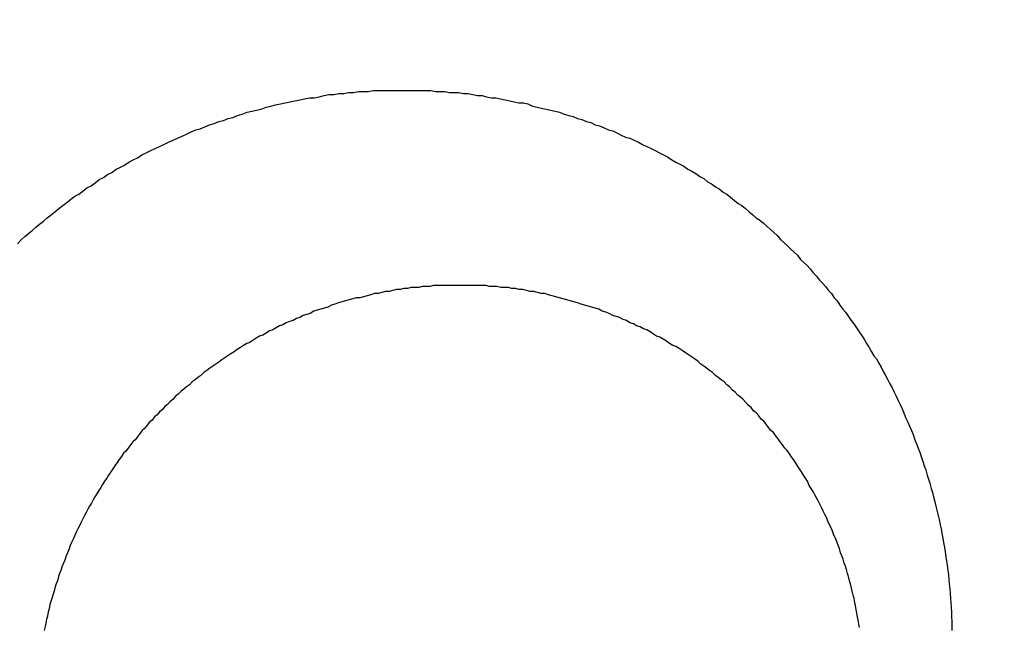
# Model space of a CAD drawing. Header units: millimetres. Extents: x -604189 to 881711, y -381903 to -7297.
# Tile 867 of 1056: x -558628.86 to -558619.36, y -165489.37 to -165483.51. Entities that reach past the tile are written whole.
import ezdxf

# ---------------------------------------------------------------- set-up
doc = ezdxf.new("R2010")
doc.units = ezdxf.units.MM
doc.header["$LTSCALE"] = 100
doc.linetypes.add('0.5_0.5', pattern=[1, 0.5, -0.5])
doc.linetypes.add('ACAD_ISO04W100', pattern=[30.5, 24, -3, 0.5, -3])
doc.layers.get('Defpoints').update_dxf_attribs({"color": 30})
doc.layers.add('OPIS', color=7, linetype='Continuous')
doc.layers.add('strop osie', color=80, linetype='ACAD_ISO04W100', lineweight=5)
doc.styles.get("Standard").update_dxf_attribs({"font": 'romans.shx', "width": 0.5})
doc.dimstyles.new('1 50', dxfattribs={"dimtxt": 150, "dimasz": 80, "dimexe": 1, "dimexo": 1, "dimgap": 20, "dimtad": 1, "dimdec": 0, "dimlfac": 0.1, "dimtxsty": 'Standard', "dimblk": 'ARCHTICK', "dimcen": 200, "dimclrd": 2, "dimadec": 1, "dimazin": 0, "dimtfac": 1, "dimtdec": 0, "dimtmove": 0, "dimatfit": 3, "dimldrblk": 'ARCHTICK', "dimfxl": 120, "dimfxlon": 1, "dimtfill": 1, "dimarcsym": 0})

# ---------------------------------------------------------------- blocks, each defined once
blk = doc.blocks.new('_ArchTick')
at = {"layer": 'strop osie', "color": 0, "const_width": 0.15}
blk.add_lwpolyline([(-0.5, -0.5), (0.5, 0.5)], dxfattribs=at)
blk = doc.blocks.new('*D3294')
at = {"layer": 'Defpoints', "color": 0, "linetype": 'ByBlock', "lineweight": 5, "transparency": 16777216}
for p in [(-595783.1257, -159420.3032), (-593748.9238, -159420.3032), (-552118.9353, -179940.3025)]:
    blk.add_point(p, dxfattribs=at)
at = {"layer": 'OPIS', "color": 0, "linetype": 'Continuous', "lineweight": -2, "transparency": 16777216}
for p, q in [((-595723.1257, -159420.3032), (-595784.1257, -159420.3032)), ((-595723.1257, -179940.3025), (-595784.1257, -179940.3025))]:
    blk.add_line(p, q, dxfattribs=at)
at = {"layer": 'OPIS', "color": 2, "lineweight": -2, "transparency": 16777216}
blk.add_line((-595783.1257, -179940.3025), (-595783.1257, -159420.3032), dxfattribs=at)
at = {"layer": 'OPIS', "color": 2, "linetype": 'ByBlock', "lineweight": -2, "transparency": 16777216, "xscale": 80, "yscale": 80, "zscale": 80}
for p, rotation in [((-595783.1257, -159420.3032), 90), ((-595783.1257, -179940.3025), 270)]:
    blk.add_blockref('_ArchTick', p, dxfattribs=dict(at, rotation=rotation))
at = {"layer": 'OPIS', "color": 0, "linetype": 'ByBlock', "lineweight": 13, "transparency": 16777216, "insert": (-595878.1257, -169680.3029), "char_height": 150, "attachment_point": 5, "rotation": 90, "bg_fill": 3, "box_fill_scale": 1.1, "bg_fill_color": 256, "bg_fill_true_color": 13158600, "bg_fill_transparency": 0}
blk.add_mtext('2052', dxfattribs=at)

msp = doc.modelspace()

# ---------------------------------------------------------------- hatches: boundary and pattern name
at = {"layer": 'OPIS', "linetype": 'ByBlock', "lineweight": 15}
h = msp.add_hatch(dxfattribs=at)
h.set_pattern_fill('ANSI37', color=0, scale=80, angle=45)
h.set_pattern_definition([(90, (-306927.96, 32475.8), (-254, 0), []), (180, (-306927.96, 32475.8), (-3e-14, -254), [])])
h.paths.add_polyline_path([(-559745.6161, -168470.3032), (-559845.6161, -168470.3032), (-559845.6161, -168410.3032), (-559745.6161, -168410.3032), (-559745.6161, -168350.3032), (-560845.6161, -168350.3032), (-560845.6161, -168410.3032), (-560745.6161, -168410.3032), (-560745.6161, -168470.3032, 0.267949), (-560295.6161, -169249.7261), (-560295.6161, -169481.1844, -0.414214), (-559952.6795, -169824.121, -1), (-560638.5527, -169824.121, -0.414214), (-560295.6161, -169481.1844), (-560295.6161, -169249.7261, -0.267949), (-560745.6161, -168470.3032), (-560845.6161, -168470.3032), (-560845.6161, -168350.3032), (-561118.9235, -168350.3032), (-561118.9235, -172095.2912), (-559553.9216, -172095.2896), (-559553.9235, -168350.3032), (-559745.6161, -168350.3032)])
h.paths.add_polyline_path([(-560989.2376, -171970.2882), (-560989.2376, -171369.4302), (-560514.2381, -171369.4302, -0.414232), (-560506.2376, -171377.4302), (-560506.2376, -171961.4357, -0.403374), (-560513.9405, -171969.4302), (-560989.2376, -171969.4302), (-560998.9235, -171970.2883)], flags=16)
h.paths.add_polyline_path([(-560569.2376, -171447.4302), (-560569.2376, -171891.4302, -0.414209), (-560619.2368, -171941.4302), (-560824.2357, -171941.4318, -0.414225), (-560874.2376, -171891.4318), (-560874.2376, -171447.4318, -0.414209), (-560824.2384, -171397.4318), (-560619.238, -171397.4302, -0.414216)], flags=0)
h.paths.add_polyline_path([(-560754.7376, -171692.2717), (-560768.2641, -171689.5342), (-560778.5199, -171674.0914), (-560777.5796, -171669.433), (-560791.3376, -171669.433), (-560788.5131, -171683.4206), (-560780.6181, -171695.3108), (-560768.7278, -171703.2059), (-560754.7376, -171706.0309)], flags=0)
h.paths.add_polyline_path([(-560926.5376, -171669.4319), (-560944.0375, -171669.4319), (-560944.0376, -171669.4319), (-560938.9119, -171681.8063), (-560926.5376, -171686.9319)], flags=0)
h.paths.add_polyline_path([(-559553.9256, -164304.9199), (-559553.9257, -164080.3032), (-560998.9235, -164080.3032), (-560998.9235, -164130.3032), (-561051.7578, -164130.3032), (-561051.7578, -164230.3032), (-561112.4092, -164230.3032), (-561118.2586, -165128.2363), (-561111.7578, -165130.3032), (-561051.7578, -165130.3032), (-561051.7578, -165230.3032), (-560998.9235, -165230.3032), (-560998.9235, -165930.3032), (-560968.9235, -165930.3032), (-559691.7578, -165930.3032), (-559691.7578, -166884.9244, -0.259771), (-560368.4683, -166480.3032), (-560576.7808, -166480.3032, -0.694758), (-561118.9235, -166682.1405), (-561118.9235, -167150.3032), (-559553.9241, -167150.3032), (-559553.9249, -165742.5853, -0.501722), (-560517.8869, -165023.7527, -0.501722)])
h.paths.add_polyline_path([(-561051.7578, -166930.3032), (-561051.7578, -167030.3032), (-561111.7578, -167030.3032), (-561111.7578, -166930.3032)], flags=16)
h.paths.add_polyline_path([(-559553.9256, -164304.9199, 0.501722), (-560517.8869, -165023.7527, 0.501722), (-559553.9249, -165742.5853)], flags=17)
h.paths.add_polyline_path([(-559017.8869, -165023.7527, 0.331805), (-559553.9256, -164304.9199), (-559553.9249, -165742.5853, 0.331804)], flags=17)
h.paths.add_polyline_path([(-558393.9201, -165930.3032), (-559553.9248, -165930.3032), (-559553.9242, -167030.3032), (-558393.9201, -167030.3032)])
edge = h.paths.add_edge_path(flags=16)
edge.add_ellipse((-558869.2567, -166529.0581), major_axis=(0, 174.9447), ratio=0.83560798, start_angle=0, end_angle=180, ccw=False)
edge.add_line((-558869.0233, -166354.0889), (-558868.8365, -166354.1133))
edge.add_line((-558868.8365, -166354.1133), (-558551.7582, -166354.1133))
edge.add_ellipse((-558534.0421, -166361.1263), major_axis=(0, 22.0682), ratio=0.9052568, start_angle=0, end_angle=83.73181, ccw=False)
edge.add_line((-558534.0421, -166339.0581), (-558415.4419, -166339.0581))
edge.add_line((-558415.4419, -166339.0581), (-558415.4419, -166719.058))
edge.add_line((-558415.4419, -166719.058), (-558534.0421, -166719.058))
edge.add_ellipse((-558534.0421, -166696.9898), major_axis=(0, 22.0682), ratio=0.9052568, start_angle=108.52912, end_angle=180, ccw=False)
edge.add_line((-558552.9839, -166704.0028), (-558869.2567, -166704.0028))
edge = h.paths.add_edge_path(flags=16)
edge.add_ellipse((-558655.1487, -165473.0705), major_axis=(119.5767, 0), ratio=0.97546159, start_angle=134.53493, end_angle=225.46507, ccw=False)
edge.add_ellipse((-558571.3619, -165553.0941), major_axis=(-236.8278, 0), ratio=0.97546159, start_angle=293.077059, end_angle=315.064585, ccw=False)
edge.add_ellipse((-558581.1214, -165519.0637), major_axis=(-200.9624, 0), ratio=0.97546159, start_angle=268.869132, end_angle=294.416017, ccw=False)
edge.add_line((-558577.1552, -165323.0707), (-558434.7252, -165323.0707))
edge.add_line((-558434.7252, -165323.0707), (-558434.7252, -165623.0703))
edge.add_line((-558434.7252, -165623.0703), (-558577.1552, -165623.0703))
edge.add_ellipse((-558581.1214, -165427.0774), major_axis=(200.9624, 0), ratio=0.97546159, start_angle=245.583983, end_angle=271.130868, ccw=False)
edge.add_ellipse((-558571.3619, -165393.0469), major_axis=(-236.8278, 0), ratio=0.97546159, start_angle=404.935415, end_angle=426.922941, ccw=False)
h.paths.add_polyline_path([(-559691.7578, -166075.3032), (-560476.9877, -166075.3032, 0.131652), (-560368.4683, -166480.3032), (-559691.7578, -166480.3032)], flags=17)
h.paths.add_polyline_path([(-560476.9877, -166075.3032), (-559691.7578, -166075.3032), (-559691.7578, -165930.3032), (-560991.7578, -165930.3032), (-561051.7578, -165930.3032), (-561051.7578, -166030.3032), (-561118.9235, -166030.3032), (-561118.9235, -166278.4659, -0.694758), (-560576.7808, -166480.3032), (-560368.4683, -166480.3032, -0.131652)], flags=17)
h.paths.add_polyline_path([(-571773.9197, -161590.5433), (-574108.1879, -161590.5433), (-574098.9171, -166615.2859), (-571773.9197, -166615.2837)])
h.paths.add_polyline_path([(-559933.2163, -164919.2007), (-558639.2026, -164919.2007), (-558639.2026, -164793.3399), (-559933.2163, -164793.3399)], flags=25)
h.paths.add_polyline_path([(-560038.7197, -166687.5881), (-559732.9898, -166687.5881), (-559732.9898, -166284.5895), (-560038.7197, -166284.5895)], flags=25)
h.paths.add_polyline_path([(-559928.8713, -165007.0998), (-559413.7498, -165007.0998), (-559413.7498, -164907.7601), (-559928.8713, -164907.7601)], flags=9)
h.paths.add_polyline_path([(-559933.2163, -164919.2007), (-558639.2026, -164919.2007), (-558639.2026, -164793.3399), (-559933.2163, -164793.3399)], flags=25)
h.paths.add_polyline_path([(-560330.8592, -165014.5781), (-559994.1825, -165014.5781), (-559994.1825, -164899.1947), (-560330.8592, -164899.1947)], flags=24)
h.paths.add_polyline_path([(-560290.2043, -164902.8369), (-560108.3543, -164902.8369), (-560108.3543, -164804.8069), (-560290.2043, -164804.8069)], flags=24)
h.paths.add_polyline_path([(-560498.8656, -166997.3416), (-559983.7441, -166997.3416), (-559983.7441, -166898.0019), (-560498.8656, -166898.0019)], flags=24)
h.paths.add_polyline_path([(-560498.7904, -166887.3416), (-559655.7235, -166887.3416), (-559655.7235, -166788.0019), (-560498.7904, -166788.0019)], flags=24)
h.paths.add_polyline_path([(-560900.8535, -167004.8199), (-560564.1768, -167004.8199), (-560564.1768, -166889.4365), (-560900.8535, -166889.4365)], flags=24)
h.paths.add_polyline_path([(-560860.1986, -166893.0787), (-560678.3486, -166893.0787), (-560678.3486, -166795.0487), (-560860.1986, -166795.0487)], flags=24)
h.paths.add_polyline_path([(-560525.1681, -170610.564), (-560010.0466, -170610.564), (-560010.0466, -170511.2243), (-560525.1681, -170511.2243)], flags=24)
h.paths.add_polyline_path([(-560529.5131, -170522.665), (-559444.307, -170522.665), (-559444.307, -170396.8042), (-560529.5131, -170396.8042)], flags=9)
h.paths.add_polyline_path([(-560927.156, -170618.0423), (-560590.4793, -170618.0423), (-560590.4793, -170502.659), (-560927.156, -170502.659)], flags=24)
h.paths.add_polyline_path([(-560886.5011, -170506.3012), (-560704.6511, -170506.3012), (-560704.6511, -170408.2712), (-560886.5011, -170408.2712)], flags=24)
h.paths.add_polyline_path([(-560065.2995, -168940.3582), (-560065.2995, -168600.6584), (-560513.0758, -168600.6584), (-560513.0758, -168940.3582)], flags=24)
h.paths.add_polyline_path([(-559111.5256, -164087.3863), (-558760.9896, -164087.3863), (-558760.8154, -164093.1916), (-558760.6443, -164098.997), (-558760.4763, -164104.8025), (-558760.3114, -164110.6081), (-558760.1497, -164116.4138), (-558759.991, -164122.2195), (-558759.8355, -164128.0254), (-558759.683, -164133.8313), (-558759.5337, -164139.6373), (-558759.3874, -164145.4434), (-558759.2442, -164151.2496), (-558759.1041, -164157.0558), (-558758.9671, -164162.8622), (-558758.8332, -164168.6685), (-558758.7024, -164174.475), (-558758.5746, -164180.2815), (-558758.4499, -164186.0881), (-558758.3283, -164191.8948), (-558758.2098, -164197.7015), (-558758.0943, -164203.5083), (-558757.9818, -164209.3151), (-558757.8725, -164215.122), (-558757.7661, -164220.929), (-558757.6628, -164226.736), (-558757.5626, -164232.5431), (-558757.4654, -164238.3502), (-558757.3712, -164244.1574), (-558757.2801, -164249.9646), (-558757.1919, -164255.7719), (-558757.1068, -164261.5792), (-558757.0248, -164267.3865), (-558756.9458, -164273.1939), (-558756.8699, -164279.0014), (-558756.7972, -164284.8089), (-558756.7276, -164290.6164), (-558756.6612, -164296.4239), (-558756.5981, -164302.2315), (-558756.5382, -164308.0392), (-558756.4815, -164313.8468), (-558756.4282, -164319.6545), (-558756.3782, -164325.4622), (-558756.3315, -164331.2699), (-558756.2883, -164337.0777), (-558756.2484, -164342.8855), (-558756.2118, -164348.6933), (-558756.1781, -164354.5011), (-558756.1471, -164360.309), (-558756.1182, -164366.1168), (-558756.0913, -164371.9247), (-558756.066, -164377.7326), (-558756.0419, -164383.5405), (-558756.0201, -164389.3484), (-558756.0043, -164395.1563), (-558755.9986, -164400.9642), (-558756.0069, -164406.7722), (-558756.0313, -164412.5801), (-558756.0727, -164418.3878), (-558756.1321, -164424.1955), (-558756.2103, -164430.0028), (-558756.3078, -164435.8099), (-558756.4249, -164441.6166), (-558756.5621, -164447.4229), (-558756.7197, -164453.2287), (-558756.8982, -164459.0339), (-558757.098, -164464.8385), (-558757.3197, -164470.6423), (-558757.5651, -164476.4453), (-558757.8369, -164482.2469), (-558758.1378, -164488.0471), (-558758.4702, -164493.8454), (-558758.8369, -164499.6416), (-558759.2405, -164505.4354), (-558759.6838, -164511.2264), (-558760.1745, -164517.0136), (-558760.7255, -164522.7951), (-558761.3496, -164528.5691), (-558762.0603, -164534.3333), (-558762.8742, -164540.0838), (-558763.8091, -164545.8157), (-558764.8827, -164551.5243), (-558766.1165, -164557.2013), (-558767.5383, -164562.8323), (-558769.1771, -164568.402), (-558771.0625, -164573.8941), (-558773.2333, -164579.28), (-558775.7351, -164584.5205), (-558778.6098, -164589.5655), (-558781.8966, -164594.3536), (-558785.6282, -164598.7982), (-558789.8079, -164602.8267), (-558794.3738, -164606.4129), (-558799.2553, -164609.5564), (-558804.3822, -164612.2836), (-558809.6945, -164614.6285), (-558815.1428, -164616.63), (-558820.6944, -164618.3259), (-558826.3252, -164619.7535), (-558832.0112, -164620.9496), (-558837.7322, -164621.9498), (-558843.479, -164622.7861), (-558849.2444, -164623.4899), (-558855.0211, -164624.092), (-558860.8052, -164624.6116), (-558866.5954, -164625.0558), (-558872.3908, -164625.4311), (-558878.1904, -164625.7436), (-558883.9932, -164625.9992), (-558889.7982, -164626.2039), (-558895.6045, -164626.3635), (-558901.4113, -164626.4837), (-558907.2185, -164626.5703), (-558913.026, -164626.6286), (-558918.8337, -164626.6643), (-558924.6416, -164626.6829), (-558930.4496, -164626.69), (-558936.2576, -164626.6911), (-558941.5211, -164626.6903), (-558946.7847, -164626.6852), (-558952.0483, -164626.6715), (-558957.3117, -164626.645), (-558962.575, -164626.6016), (-558967.8379, -164626.537), (-558973.1003, -164626.447), (-558978.3622, -164626.3275), (-558983.6233, -164626.1742), (-558988.8833, -164625.9829), (-558994.1416, -164625.7497), (-558999.3976, -164625.4704), (-559004.6507, -164625.1407), (-559009.9001, -164624.756), (-559015.1446, -164624.3114), (-559020.3833, -164623.802), (-559025.6144, -164623.2197), (-559030.834, -164622.543), (-559036.0369, -164621.7475), (-559041.2162, -164620.8117), (-559046.3638, -164619.7132), (-559051.4663, -164618.4241), (-559056.5084, -164616.9152), (-559061.4697, -164615.1596), (-559066.3259, -164613.1306), (-559071.0433, -164610.7989), (-559075.5827, -164608.1366), (-559079.8942, -164605.1211), (-559083.9247, -164601.7377), (-559087.6216, -164597.9954), (-559090.9448, -164593.9181), (-559093.9051, -164589.5659), (-559096.5268, -164585.003), (-559098.8391, -164580.2753), (-559100.8727, -164575.4217), (-559102.6616, -164570.4717), (-559104.2381, -164565.4504), (-559105.625, -164560.3732), (-559106.8432, -164555.253), (-559107.9147, -164550.0999), (-559108.8603, -164544.9227), (-559109.6947, -164539.7262), (-559110.4308, -164534.5143), (-559111.0819, -164529.2909), (-559111.6605, -164524.0593), (-559112.1765, -164518.8213), (-559112.6393, -164513.5782), (-559113.0584, -164508.3314), (-559113.442, -164503.0819), (-559113.7937, -164497.8303), (-559114.1161, -164492.5768), (-559114.4116, -164487.3217), (-559114.6825, -164482.0653), (-559114.9304, -164476.8077), (-559115.1568, -164471.5491), (-559115.3631, -164466.2897), (-559115.5507, -164461.0296), (-559115.7201, -164455.7689), (-559115.8719, -164450.5077), (-559116.0067, -164445.2459), (-559116.1249, -164439.9838), (-559116.2269, -164434.7214), (-559116.3128, -164429.4586), (-559116.383, -164424.1957), (-559116.4377, -164418.9325), (-559116.4775, -164413.6692), (-559116.5031, -164408.4059), (-559116.5152, -164403.1424), (-559116.515, -164397.879), (-559116.5049, -164392.6156), (-559116.488, -164387.3522), (-559116.4673, -164382.0887), (-559116.4453, -164376.8253), (-559116.4222, -164371.5619), (-559116.3978, -164366.2985), (-559116.3718, -164361.0352), (-559116.344, -164355.7718), (-559116.3141, -164350.5084), (-559116.2819, -164345.2451), (-559116.2472, -164339.9818), (-559116.2097, -164334.7185), (-559116.1693, -164329.4552), (-559116.1262, -164324.1919), (-559116.0804, -164318.9287), (-559116.0318, -164313.6655), (-559115.9805, -164308.4023), (-559115.9265, -164303.1391), (-559115.8698, -164297.876), (-559115.8105, -164292.6129), (-559115.7486, -164287.3498), (-559115.6841, -164282.0868), (-559115.617, -164276.8237), (-559115.5473, -164271.5608), (-559115.4751, -164266.2978), (-559115.4004, -164261.0349), (-559115.3232, -164255.772), (-559115.2436, -164250.5092), (-559115.1614, -164245.2464), (-559115.0768, -164239.9836), (-559114.9897, -164234.7209), (-559114.9001, -164229.4582), (-559114.808, -164224.1955), (-559114.7134, -164218.9329), (-559114.6163, -164213.6704), (-559114.5167, -164208.4079), (-559114.4146, -164203.1454), (-559114.3099, -164197.883), (-559114.2028, -164192.6207), (-559114.0931, -164187.3584), (-559113.9808, -164182.0961), (-559113.8661, -164176.834), (-559113.7488, -164171.5718), (-559113.6289, -164166.3097), (-559113.5065, -164161.0477), (-559113.3815, -164155.7858), (-559113.254, -164150.5239), (-559113.124, -164145.262), (-559112.9914, -164140.0003), (-559112.8563, -164134.7385), (-559112.7186, -164129.4769), (-559112.5783, -164124.2153), (-559112.4356, -164118.9538), (-559112.2903, -164113.6924), (-559112.1424, -164108.431), (-559111.992, -164103.1697), (-559111.8391, -164097.9085), (-559111.6836, -164092.6474)])
edge = h.paths.add_edge_path()
edge.add_line((-558393.9201, -164080.3032), (-559553.9257, -164080.3032))
edge.add_line((-559553.9257, -164080.3032), (-559553.9256, -164304.9199))
edge.add_arc((-559767.8869, -165023.7527), 750, 0, 73.4243141, ccw=False)
edge.add_arc((-559767.8869, -165023.7527), 750, -73.424255, 0, ccw=False)
edge.add_line((-559553.9249, -165742.5853), (-559553.9248, -165830.3032))
edge.add_line((-559553.9248, -165830.3032), (-558393.9201, -165830.3032))
edge.add_line((-558393.9201, -165830.3032), (-558393.9201, -164080.3032))

# ---------------------------------------------------------------- next in the draw order: dimensions: what is measured, and where the dimension line sits
at = {"layer": 'OPIS', "color": 0, "linetype": 'ByBlock', "lineweight": 13}
dim = msp.add_linear_dim(base=(-595783.1257, -159420.3032), p1=(-552118.9353, -179940.3025), p2=(-593748.9238, -159420.3032), angle=90, dimstyle='1 50', override={"dimtmove": 1, "dimfxl": 60, "dimarcsym": 1}, dxfattribs=at)
dim.commit()
dim.dimension.update_dxf_attribs({"geometry": '*D3294', "text_midpoint": (-595878.1257, -169680.3029)})

# ---------------------------------------------------------------- next in the draw order: hatches: boundary and pattern name
at = {"layer": 'OPIS', "linetype": '0.5_0.5', "lineweight": 13}
h = msp.add_hatch(dxfattribs=at)
h.set_pattern_fill('ANSI37', color=0, scale=130)
h.set_pattern_definition([(45, (-597218.54, 256668.8), (-291.85832, 291.85832), []), (135, (-597218.54, 256668.8), (-291.85832, -291.85832), [])])
edge = h.paths.add_edge_path(flags=16)
edge.add_line((-570958.9159, -168985.2814), (-571058.9159, -168985.2814))
edge.add_line((-571058.9159, -168985.2814), (-572598.9159, -168985.2814))
edge.add_line((-572598.9159, -168985.2814), (-572598.9151, -170470.3002))
edge.add_line((-572598.9151, -170470.3002), (-570825.7626, -170470.3002))
edge.add_arc((-570508.9159, -170339.0992), 342.9366, 180, 202.49364, ccw=False)
edge.add_arc((-570508.9159, -170339.0992), 342.9366, 90, 180, ccw=False)
edge.add_line((-570508.9159, -169996.1626), (-570508.9159, -169764.7043))
edge.add_arc((-570058.9159, -168985.2814), 900, 180.0000001, 240, ccw=False)
edge = h.paths.add_edge_path(flags=17)
edge.add_line((-569358.9153, -170085.2814), (-569358.9159, -168985.2814))
edge.add_line((-569358.9159, -168985.2814), (-569358.9169, -168985.2814))
edge.add_line((-569358.9169, -168985.2814), (-569958.9159, -168985.2814))
edge.add_line((-569958.9159, -168985.2814), (-570058.9159, -168985.2814))
edge.add_line((-570058.9159, -168985.2814), (-570058.9159, -168925.2814))
edge.add_line((-570058.9159, -168925.2814), (-569958.9159, -168925.2814))
edge.add_line((-569958.9159, -168925.2814), (-569958.9159, -168865.2814))
edge.add_line((-569958.9159, -168865.2814), (-569358.9159, -168865.2814))
edge.add_line((-569358.9159, -168865.2814), (-569358.9169, -166865.2814))
edge.add_line((-569358.9169, -166865.2814), (-574098.917, -166865.2859))
edge.add_line((-574098.917, -166865.2859), (-574098.9143, -171970.3002))
edge.add_line((-574098.9143, -171970.3002), (-572608.9134, -171970.3002))
edge.add_line((-572608.9134, -171970.3002), (-571504.9134, -170590.3002))
edge.add_line((-571504.9134, -170590.3002), (-572718.915, -170590.3002))
edge.add_line((-572718.915, -170590.3002), (-572718.9159, -168865.2814))
edge.add_line((-572718.9159, -168865.2814), (-571058.9159, -168865.2814))
edge.add_line((-571058.9159, -168865.2814), (-571058.9159, -168925.2814))
edge.add_line((-571058.9159, -168925.2814), (-570958.9159, -168925.2814))
edge.add_line((-570958.9159, -168925.2814), (-570958.9159, -168985.2814))
edge.add_arc((-570058.9159, -168985.2814), 900, 180, 240)
edge.add_line((-570508.9159, -169764.7043), (-570508.9159, -169996.1626))
edge.add_arc((-570508.9159, -170339.0992), 342.9366, 0, 90, ccw=False)
edge.add_arc((-570508.9159, -170339.0992), 342.9366, 208.979889, 360, ccw=False)
edge.add_line((-570808.9134, -170505.2529), (-570808.9134, -171171.0862))
edge.add_arc((-570808.9134, -171220.3002), 49.214, 0, 90, ccw=False)
edge.add_arc((-570808.9134, -171220.3002), 49.214, 270, 360, ccw=False)
edge.add_line((-570808.9134, -171269.5142), (-570808.9134, -171970.3002))
edge.add_line((-570808.9134, -171970.3002), (-569358.9143, -171970.3002))
edge.add_line((-569358.9143, -171970.3002), (-569358.9153, -170085.2814))
h.paths.add_polyline_path([(-561118.9235, -159870.3032), (-590334.6553, -159870.3032), (-590334.6553, -161470.3032), (-562318.9235, -161470.3032), (-562318.9235, -172095.2924), (-561118.9235, -172095.2912), (-561118.9235, -168350.3032), (-552073.9191, -168350.3032), (-552073.9198, -167150.3032), (-561118.9235, -167150.3032)])
h.paths.add_polyline_path([(-572856.9268, -169813.6802), (-569451.0696, -169813.6802), (-569451.0696, -169408.6802), (-572856.9268, -169408.6802)], flags=16)

# ---------------------------------------------------------------- next in the draw order: linework, layer by layer
at = {"color": 0}
for points in [[(-558628.8819, -165485.6753, 0), (-558628.8469, -165485.6353, 0), (-558628.8119, -165485.6053, 0), (-558628.7759, -165485.5753, 0), (-558628.7399, -165485.5453, 0), (-558628.7039, -165485.5153, 0), (-558628.6679, -165485.4853, 0), (-558628.6309, -165485.4553, 0), (-558628.5939, -165485.4253, 0), (-558628.5569, -165485.3953, 0), (-558628.5199, -165485.3653, 0), (-558628.4819, -165485.3353, 0), (-558628.4439, -165485.3053, 0), (-558628.4059, -165485.2753, 0), (-558628.3679, -165485.2453, 0), (-558628.3289, -165485.2153, 0), (-558628.2899, -165485.1953, 0), (-558628.2509, -165485.1653, 0), (-558628.2119, -165485.1353, 0), (-558628.1719, -165485.1153, 0), (-558628.1329, -165485.0853, 0), (-558628.0929, -165485.0553, 0), (-558628.0519, -165485.0353, 0), (-558628.0119, -165485.0053, 0), (-558627.9709, -165484.9853, 0), (-558627.9299, -165484.9553, 0), (-558627.8889, -165484.9353, 0), (-558627.8479, -165484.9153, 0), (-558627.8059, -165484.8853, 0), (-558627.7649, -165484.8653, 0), (-558627.7229, -165484.8453, 0), (-558627.6809, -165484.8153, 0), (-558627.6389, -165484.7953, 0), (-558627.5959, -165484.7753, 0), (-558627.5529, -165484.7553, 0), (-558627.5109, -165484.7353, 0), (-558627.4679, -165484.7153, 0), (-558627.4239, -165484.6953, 0), (-558627.3809, -165484.6753, 0), (-558627.3379, -165484.6553, 0), (-558627.2939, -165484.6353, 0), (-558627.2499, -165484.6153, 0), (-558627.2059, -165484.5953, 0), (-558627.1619, -165484.5753, 0), (-558627.1179, -165484.5653, 0), (-558627.0729, -165484.5453, 0), (-558627.0289, -165484.5253, 0), (-558626.9839, -165484.5153, 0), (-558626.9389, -165484.4953, 0), (-558626.8939, -165484.4853, 0), (-558626.8489, -165484.4653, 0), (-558626.8039, -165484.4553, 0), (-558626.7579, -165484.4353, 0), (-558626.7129, -165484.4253, 0), (-558626.6669, -165484.4053, 0), (-558626.6209, -165484.3953, 0), (-558626.5749, -165484.3853, 0), (-558626.5289, -165484.3753, 0), (-558626.4829, -165484.3553, 0), (-558626.4369, -165484.3453, 0), (-558626.3909, -165484.3353, 0), (-558626.3439, -165484.3253, 0), (-558626.2979, -165484.3153, 0), (-558626.2509, -165484.3053, 0), (-558626.2049, -165484.2953, 0), (-558626.1579, -165484.2853, 0), (-558626.1109, -165484.2753, 0), (-558626.0639, -165484.2653, 0), (-558626.0169, -165484.2653, 0), (-558625.9699, -165484.2553, 0), (-558625.9229, -165484.2453, 0), (-558625.8759, -165484.2353, 0), (-558625.8289, -165484.2353, 0), (-558625.7809, -165484.2253, 0), (-558625.7339, -165484.2253, 0), (-558625.6869, -165484.2153, 0), (-558625.6389, -165484.2153, 0), (-558625.5919, -165484.2053, 0), (-558625.5439, -165484.2053, 0), (-558625.4969, -165484.2053, 0), (-558625.4489, -165484.1953, 0), (-558625.4009, -165484.1953, 0), (-558625.3539, -165484.1953, 0), (-558625.3059, -165484.1953, 0), (-558625.2579, -165484.1953, 0), (-558625.2099, -165484.1953, 0), (-558625.1629, -165484.1953, 0)], [(-558625.1629, -165484.1953, 0), (-558625.1179, -165484.1953, 0), (-558625.0729, -165484.1953, 0), (-558625.0279, -165484.1953, 0), (-558624.9829, -165484.1953, 0), (-558624.9379, -165484.1953, 0), (-558624.8929, -165484.1953, 0), (-558624.8479, -165484.2053, 0), (-558624.8029, -165484.2053, 0), (-558624.7579, -165484.2053, 0), (-558624.7129, -165484.2153, 0), (-558624.6679, -165484.2153, 0), (-558624.6229, -165484.2153, 0), (-558624.5779, -165484.2253, 0), (-558624.5339, -165484.2253, 0), (-558624.4889, -165484.2353, 0), (-558624.4439, -165484.2453, 0), (-558624.3989, -165484.2453, 0), (-558624.3549, -165484.2553, 0), (-558624.3099, -165484.2653, 0), (-558624.2659, -165484.2653, 0), (-558624.2209, -165484.2753, 0), (-558624.1769, -165484.2853, 0), (-558624.1319, -165484.2953, 0), (-558624.0879, -165484.3053, 0), (-558624.0439, -165484.3153, 0), (-558623.9999, -165484.3153, 0), (-558623.9559, -165484.3253, 0), (-558623.9119, -165484.3453, 0), (-558623.8679, -165484.3553, 0), (-558623.8239, -165484.3653, 0), (-558623.7799, -165484.3753, 0), (-558623.7369, -165484.3853, 0), (-558623.6929, -165484.3953, 0), (-558623.6499, -165484.4053, 0), (-558623.6069, -165484.4253, 0), (-558623.5629, -165484.4353, 0), (-558623.5199, -165484.4453, 0), (-558623.4769, -165484.4653, 0), (-558623.4349, -165484.4753, 0), (-558623.3919, -165484.4953, 0), (-558623.3489, -165484.5053, 0), (-558623.3069, -165484.5253, 0), (-558623.2639, -165484.5353, 0), (-558623.2219, -165484.5553, 0), (-558623.1799, -165484.5753, 0), (-558623.1379, -165484.5853, 0), (-558623.0969, -165484.6053, 0), (-558623.0549, -165484.6253, 0), (-558623.0139, -165484.6453, 0), (-558622.9719, -165484.6553, 0), (-558622.9309, -165484.6753, 0), (-558622.8899, -165484.6953, 0), (-558622.8489, -165484.7153, 0), (-558622.8089, -165484.7353, 0), (-558622.7679, -165484.7553, 0), (-558622.7279, -165484.7753, 0), (-558622.6879, -165484.7953, 0), (-558622.6479, -165484.8153, 0), (-558622.6079, -165484.8353, 0), (-558622.5689, -165484.8653, 0), (-558622.5289, -165484.8853, 0), (-558622.4899, -165484.9053, 0), (-558622.4509, -165484.9253, 0), (-558622.4129, -165484.9553, 0), (-558622.3739, -165484.9753, 0), (-558622.3359, -165484.9953, 0), (-558622.2979, -165485.0253, 0), (-558622.2599, -165485.0453, 0), (-558622.2219, -165485.0753, 0), (-558622.1849, -165485.0953, 0), (-558622.1469, -165485.1253, 0), (-558622.1099, -165485.1453, 0), (-558622.0729, -165485.1753, 0), (-558622.0369, -165485.1953, 0), (-558621.9999, -165485.2253, 0), (-558621.9639, -165485.2553, 0), (-558621.9279, -165485.2853, 0), (-558621.8929, -165485.3053, 0), (-558621.8569, -165485.3353, 0), (-558621.8219, -165485.3653, 0), (-558621.7869, -165485.3953, 0), (-558621.7529, -165485.4253, 0), (-558621.7179, -165485.4453, 0), (-558621.6839, -165485.4753, 0), (-558621.6499, -165485.5053, 0), (-558621.6159, -165485.5353, 0), (-558621.5829, -165485.5653, 0), (-558621.5499, -165485.5953, 0), (-558621.5169, -165485.6353, 0), (-558621.4839, -165485.6653, 0), (-558621.4519, -165485.6953, 0), (-558621.4199, -165485.7253, 0), (-558621.3879, -165485.7553, 0), (-558621.3559, -165485.7853, 0), (-558621.3249, -165485.8253, 0), (-558621.2939, -165485.8553, 0), (-558621.2629, -165485.8853, 0), (-558621.2329, -165485.9153, 0), (-558621.2029, -165485.9553, 0), (-558621.1729, -165485.9853, 0), (-558621.1429, -165486.0253, 0), (-558621.1139, -165486.0553, 0), (-558621.0849, -165486.0853, 0), (-558621.0559, -165486.1253, 0), (-558621.0279, -165486.1553, 0), (-558620.9999, -165486.1953, 0), (-558620.9719, -165486.2253, 0), (-558620.9449, -165486.2653, 0), (-558620.9179, -165486.3053, 0), (-558620.8909, -165486.3353, 0), (-558620.8639, -165486.3753, 0), (-558620.8379, -165486.4153, 0), (-558620.8119, -165486.4453, 0), (-558620.7869, -165486.4853, 0), (-558620.7609, -165486.5253, 0), (-558620.7359, -165486.5553, 0), (-558620.7119, -165486.5953, 0), (-558620.6879, -165486.6353, 0), (-558620.6639, -165486.6753, 0), (-558620.6399, -165486.7153, 0), (-558620.6169, -165486.7553, 0), (-558620.5939, -165486.7853, 0), (-558620.5709, -165486.8253, 0), (-558620.5489, -165486.8653, 0), (-558620.5269, -165486.9053, 0), (-558620.5059, -165486.9453, 0), (-558620.4839, -165486.9853, 0), (-558620.4629, -165487.0253, 0), (-558620.4429, -165487.0653, 0), (-558620.4229, -165487.1053, 0), (-558620.4029, -165487.1453, 0), (-558620.3829, -165487.1853, 0), (-558620.3639, -165487.2253, 0), (-558620.3449, -165487.2653, 0), (-558620.3259, -165487.3153, 0), (-558620.3079, -165487.3553, 0), (-558620.2899, -165487.3953, 0), (-558620.2729, -165487.4353, 0), (-558620.2559, -165487.4753, 0), (-558620.2389, -165487.5153, 0), (-558620.2229, -165487.5653, 0), (-558620.2069, -165487.6053, 0), (-558620.1909, -165487.6453, 0), (-558620.1749, -165487.6853, 0), (-558620.1599, -165487.7253, 0), (-558620.1459, -165487.7753, 0), (-558620.1319, -165487.8153, 0), (-558620.1179, -165487.8553, 0), (-558620.1039, -165487.9053, 0), (-558620.0909, -165487.9453, 0), (-558620.0779, -165487.9853, 0), (-558620.0659, -165488.0353, 0), (-558620.0529, -165488.0753, 0), (-558620.0419, -165488.1153, 0), (-558620.0299, -165488.1653, 0), (-558620.0189, -165488.2053, 0), (-558620.0089, -165488.2453, 0), (-558619.9979, -165488.2953, 0), (-558619.9889, -165488.3353, 0), (-558619.9789, -165488.3853, 0), (-558619.9699, -165488.4253, 0), (-558619.9609, -165488.4653, 0), (-558619.9529, -165488.5153, 0), (-558619.9449, -165488.5553, 0), (-558619.9369, -165488.6053, 0), (-558619.9299, -165488.6453, 0), (-558619.9229, -165488.6953, 0), (-558619.9169, -165488.7353, 0), (-558619.9099, -165488.7753, 0), (-558619.9049, -165488.8253, 0), (-558619.8989, -165488.8653, 0), (-558619.8939, -165488.9153, 0), (-558619.8899, -165488.9553, 0), (-558619.8859, -165489.0053, 0), (-558619.8819, -165489.0453, 0), (-558619.8779, -165489.0953, 0), (-558619.8749, -165489.1353, 0), (-558619.8729, -165489.1853, 0), (-558619.8699, -165489.2253, 0), (-558619.8679, -165489.2753, 0), (-558619.8669, -165489.3153, 0), (-558619.8659, -165489.3653, 0), (-558619.8649, -165489.4053, 0)], [(-558624.6149, -165486.0753, 0), (-558624.6509, -165486.0753, 0), (-558624.6869, -165486.0753, 0), (-558624.7229, -165486.0753, 0), (-558624.7589, -165486.0753, 0), (-558624.7949, -165486.0753, 0), (-558624.8309, -165486.0753, 0), (-558624.8669, -165486.0753, 0), (-558624.9019, -165486.0853, 0), (-558624.9379, -165486.0853, 0), (-558624.9739, -165486.0853, 0), (-558625.0099, -165486.0953, 0), (-558625.0459, -165486.0953, 0), (-558625.0819, -165486.0953, 0), (-558625.1169, -165486.1053, 0), (-558625.1529, -165486.1053, 0), (-558625.1889, -165486.1153, 0), (-558625.2239, -165486.1153, 0), (-558625.2599, -165486.1253, 0), (-558625.2949, -165486.1353, 0), (-558625.3309, -165486.1353, 0), (-558625.3659, -165486.1453, 0), (-558625.4009, -165486.1553, 0), (-558625.4369, -165486.1553, 0), (-558625.4719, -165486.1653, 0), (-558625.5069, -165486.1753, 0), (-558625.5419, -165486.1853, 0), (-558625.5769, -165486.1953, 0), (-558625.6119, -165486.1953, 0), (-558625.6469, -165486.2053, 0), (-558625.6809, -165486.2153, 0), (-558625.7159, -165486.2253, 0), (-558625.7499, -165486.2353, 0), (-558625.7849, -165486.2453, 0), (-558625.8189, -165486.2553, 0), (-558625.8529, -165486.2653, 0), (-558625.8879, -165486.2853, 0), (-558625.9219, -165486.2953, 0), (-558625.9559, -165486.3053, 0), (-558625.9889, -165486.3153, 0), (-558626.0229, -165486.3253, 0), (-558626.0569, -165486.3453, 0), (-558626.0899, -165486.3553, 0), (-558626.1239, -165486.3653, 0), (-558626.1569, -165486.3853, 0), (-558626.1899, -165486.3953, 0), (-558626.2229, -165486.4153, 0), (-558626.2559, -165486.4253, 0), (-558626.2889, -165486.4353, 0), (-558626.3209, -165486.4553, 0), (-558626.3539, -165486.4653, 0), (-558626.3859, -165486.4853, 0), (-558626.4179, -165486.5053, 0), (-558626.4499, -165486.5153, 0), (-558626.4819, -165486.5353, 0), (-558626.5139, -165486.5553, 0), (-558626.5449, -165486.5653, 0), (-558626.5769, -165486.5853, 0), (-558626.6079, -165486.6053, 0), (-558626.6389, -165486.6253, 0), (-558626.6699, -165486.6353, 0), (-558626.7009, -165486.6553, 0), (-558626.7309, -165486.6753, 0), (-558626.7619, -165486.6953, 0), (-558626.7919, -165486.7153, 0), (-558626.8219, -165486.7353, 0), (-558626.8519, -165486.7553, 0), (-558626.8809, -165486.7753, 0), (-558626.9109, -165486.7953, 0), (-558626.9399, -165486.8153, 0), (-558626.9689, -165486.8353, 0), (-558626.9979, -165486.8553, 0), (-558627.0269, -165486.8753, 0), (-558627.0559, -165486.8953, 0), (-558627.0839, -165486.9153, 0), (-558627.1119, -165486.9453, 0), (-558627.1399, -165486.9653, 0), (-558627.1679, -165486.9853, 0), (-558627.1949, -165487.0053, 0), (-558627.2229, -165487.0353, 0), (-558627.2499, -165487.0553, 0), (-558627.2769, -165487.0753, 0), (-558627.3029, -165487.0953, 0), (-558627.3299, -165487.1253, 0), (-558627.3559, -165487.1453, 0), (-558627.3819, -165487.1753, 0), (-558627.4079, -165487.1953, 0), (-558627.4339, -165487.2253, 0), (-558627.4589, -165487.2453, 0), (-558627.4849, -165487.2753, 0), (-558627.5099, -165487.2953, 0), (-558627.5339, -165487.3253, 0), (-558627.5589, -165487.3453, 0), (-558627.5829, -165487.3753, 0), (-558627.6069, -165487.3953, 0), (-558627.6309, -165487.4253, 0), (-558627.6549, -165487.4553, 0), (-558627.6779, -165487.4753, 0), (-558627.7019, -165487.5053, 0), (-558627.7249, -165487.5353, 0), (-558627.7469, -165487.5653, 0), (-558627.7699, -165487.5853, 0), (-558627.7919, -165487.6153, 0), (-558627.8139, -165487.6453, 0), (-558627.8359, -165487.6753, 0), (-558627.8579, -165487.6953, 0), (-558627.8789, -165487.7253, 0), (-558627.8999, -165487.7553, 0), (-558627.9209, -165487.7853, 0), (-558627.9409, -165487.8153, 0), (-558627.9619, -165487.8453, 0), (-558627.9819, -165487.8753, 0), (-558628.0019, -165487.9053, 0), (-558628.0209, -165487.9353, 0), (-558628.0409, -165487.9653, 0), (-558628.0599, -165487.9953, 0), (-558628.0789, -165488.0253, 0), (-558628.0969, -165488.0553, 0), (-558628.1149, -165488.0853, 0), (-558628.1339, -165488.1153, 0), (-558628.1509, -165488.1453, 0), (-558628.1689, -165488.1753, 0), (-558628.1859, -165488.2053, 0), (-558628.2029, -165488.2353, 0), (-558628.2199, -165488.2653, 0), (-558628.2359, -165488.2953, 0), (-558628.2529, -165488.3353, 0), (-558628.2689, -165488.3653, 0), (-558628.2839, -165488.3953, 0), (-558628.2999, -165488.4253, 0), (-558628.3149, -165488.4553, 0), (-558628.3299, -165488.4953, 0), (-558628.3439, -165488.5253, 0), (-558628.3589, -165488.5553, 0), (-558628.3729, -165488.5853, 0), (-558628.3859, -165488.6253, 0), (-558628.3999, -165488.6553, 0), (-558628.4129, -165488.6853, 0), (-558628.4259, -165488.7253, 0), (-558628.4389, -165488.7553, 0), (-558628.4509, -165488.7853, 0), (-558628.4629, -165488.8253, 0), (-558628.4749, -165488.8553, 0), (-558628.4859, -165488.8853, 0), (-558628.4969, -165488.9253, 0), (-558628.5079, -165488.9553, 0), (-558628.5189, -165488.9853, 0), (-558628.5289, -165489.0253, 0), (-558628.5389, -165489.0553, 0), (-558628.5489, -165489.0953, 0), (-558628.5589, -165489.1253, 0), (-558628.5679, -165489.1553, 0), (-558628.5769, -165489.1953, 0), (-558628.5849, -165489.2253, 0), (-558628.5929, -165489.2653, 0), (-558628.6009, -165489.2953, 0), (-558628.6089, -165489.3353, 0), (-558628.6159, -165489.3653, 0), (-558628.6239, -165489.4053, 0)], [(-558620.7569, -165489.3753, 0), (-558620.7629, -165489.3453, 0), (-558620.7689, -165489.3053, 0), (-558620.7749, -165489.2753, 0), (-558620.7809, -165489.2353, 0), (-558620.7879, -165489.2053, 0), (-558620.7949, -165489.1653, 0), (-558620.8019, -165489.1353, 0), (-558620.8089, -165489.0953, 0), (-558620.8169, -165489.0653, 0), (-558620.8259, -165489.0253, 0), (-558620.8339, -165488.9953, 0), (-558620.8429, -165488.9553, 0), (-558620.8529, -165488.9253, 0), (-558620.8619, -165488.8853, 0), (-558620.8719, -165488.8553, 0), (-558620.8819, -165488.8153, 0), (-558620.8929, -165488.7853, 0), (-558620.9039, -165488.7553, 0), (-558620.9149, -165488.7153, 0), (-558620.9269, -165488.6853, 0), (-558620.9389, -165488.6553, 0), (-558620.9509, -165488.6153, 0), (-558620.9629, -165488.5853, 0), (-558620.9759, -165488.5453, 0), (-558620.9889, -165488.5153, 0), (-558621.0029, -165488.4853, 0), (-558621.0159, -165488.4453, 0), (-558621.0309, -165488.4153, 0), (-558621.0449, -165488.3853, 0), (-558621.0599, -165488.3553, 0), (-558621.0749, -165488.3153, 0), (-558621.0899, -165488.2853, 0), (-558621.1059, -165488.2553, 0), (-558621.1209, -165488.2253, 0), (-558621.1379, -165488.1853, 0), (-558621.1539, -165488.1553, 0), (-558621.1709, -165488.1253, 0), (-558621.1879, -165488.0953, 0), (-558621.2049, -165488.0653, 0), (-558621.2229, -165488.0353, 0), (-558621.2409, -165488.0053, 0), (-558621.2589, -165487.9653, 0), (-558621.2779, -165487.9353, 0), (-558621.2959, -165487.9053, 0), (-558621.3149, -165487.8753, 0), (-558621.3349, -165487.8453, 0), (-558621.3539, -165487.8153, 0), (-558621.3739, -165487.7853, 0), (-558621.3949, -165487.7553, 0), (-558621.4149, -165487.7253, 0), (-558621.4359, -165487.6953, 0), (-558621.4569, -165487.6653, 0), (-558621.4779, -165487.6453, 0), (-558621.4999, -165487.6153, 0), (-558621.5209, -165487.5853, 0), (-558621.5429, -165487.5553, 0), (-558621.5659, -165487.5253, 0), (-558621.5879, -165487.4953, 0), (-558621.6109, -165487.4753, 0), (-558621.6339, -165487.4453, 0), (-558621.6569, -165487.4153, 0), (-558621.6809, -165487.3853, 0), (-558621.7049, -165487.3653, 0), (-558621.7289, -165487.3353, 0), (-558621.7529, -165487.3053, 0), (-558621.7779, -165487.2853, 0), (-558621.8029, -165487.2553, 0), (-558621.8279, -165487.2353, 0), (-558621.8529, -165487.2053, 0), (-558621.8789, -165487.1753, 0), (-558621.9039, -165487.1553, 0), (-558621.9299, -165487.1353, 0), (-558621.9569, -165487.1053, 0), (-558621.9829, -165487.0853, 0), (-558622.0099, -165487.0553, 0), (-558622.0369, -165487.0353, 0), (-558622.0639, -165487.0053, 0), (-558622.0909, -165486.9853, 0), (-558622.1189, -165486.9653, 0), (-558622.1469, -165486.9453, 0), (-558622.1749, -165486.9153, 0), (-558622.2029, -165486.8953, 0), (-558622.2319, -165486.8753, 0), (-558622.2599, -165486.8553, 0), (-558622.2889, -165486.8353, 0), (-558622.3179, -165486.8053, 0), (-558622.3479, -165486.7853, 0), (-558622.3769, -165486.7653, 0), (-558622.4069, -165486.7453, 0), (-558622.4369, -165486.7253, 0), (-558622.4669, -165486.7053, 0), (-558622.4969, -165486.6853, 0), (-558622.5279, -165486.6653, 0), (-558622.5579, -165486.6553, 0), (-558622.5889, -165486.6353, 0), (-558622.6199, -165486.6153, 0), (-558622.6509, -165486.5953, 0), (-558622.6829, -165486.5753, 0), (-558622.7139, -165486.5653, 0), (-558622.7459, -165486.5453, 0), (-558622.7779, -165486.5253, 0), (-558622.8099, -165486.5053, 0), (-558622.8419, -165486.4953, 0), (-558622.8739, -165486.4753, 0), (-558622.9069, -165486.4653, 0), (-558622.9389, -165486.4453, 0), (-558622.9719, -165486.4353, 0), (-558623.0049, -165486.4153, 0), (-558623.0379, -165486.4053, 0), (-558623.0709, -165486.3853, 0), (-558623.1039, -165486.3753, 0), (-558623.1379, -165486.3653, 0), (-558623.1709, -165486.3453, 0), (-558623.2049, -165486.3353, 0), (-558623.2389, -165486.3253, 0), (-558623.2729, -165486.3053, 0), (-558623.3069, -165486.2953, 0), (-558623.3409, -165486.2853, 0), (-558623.3749, -165486.2753, 0), (-558623.4089, -165486.2653, 0), (-558623.4439, -165486.2553, 0), (-558623.4779, -165486.2453, 0), (-558623.5129, -165486.2353, 0), (-558623.5469, -165486.2253, 0), (-558623.5819, -165486.2153, 0), (-558623.6169, -165486.2053, 0), (-558623.6519, -165486.1953, 0), (-558623.6869, -165486.1853, 0), (-558623.7219, -165486.1753, 0), (-558623.7569, -165486.1653, 0), (-558623.7919, -165486.1553, 0), (-558623.8279, -165486.1553, 0), (-558623.8629, -165486.1453, 0), (-558623.8979, -165486.1353, 0), (-558623.9339, -165486.1353, 0), (-558623.9689, -165486.1253, 0), (-558624.0049, -165486.1153, 0), (-558624.0409, -165486.1153, 0), (-558624.0759, -165486.1053, 0), (-558624.1119, -165486.1053, 0), (-558624.1479, -165486.0953, 0), (-558624.1839, -165486.0953, 0), (-558624.2189, -165486.0953, 0), (-558624.2549, -165486.0853, 0), (-558624.2909, -165486.0853, 0), (-558624.3269, -165486.0853, 0), (-558624.3629, -165486.0753, 0), (-558624.3989, -165486.0753, 0), (-558624.4349, -165486.0753, 0), (-558624.4709, -165486.0753, 0), (-558624.5069, -165486.0753, 0), (-558624.5429, -165486.0753, 0), (-558624.5789, -165486.0753, 0), (-558624.6149, -165486.0753, 0)]]:
    msp.add_polyline3d(points, dxfattribs=at)

doc.saveas('drawing.dxf')
